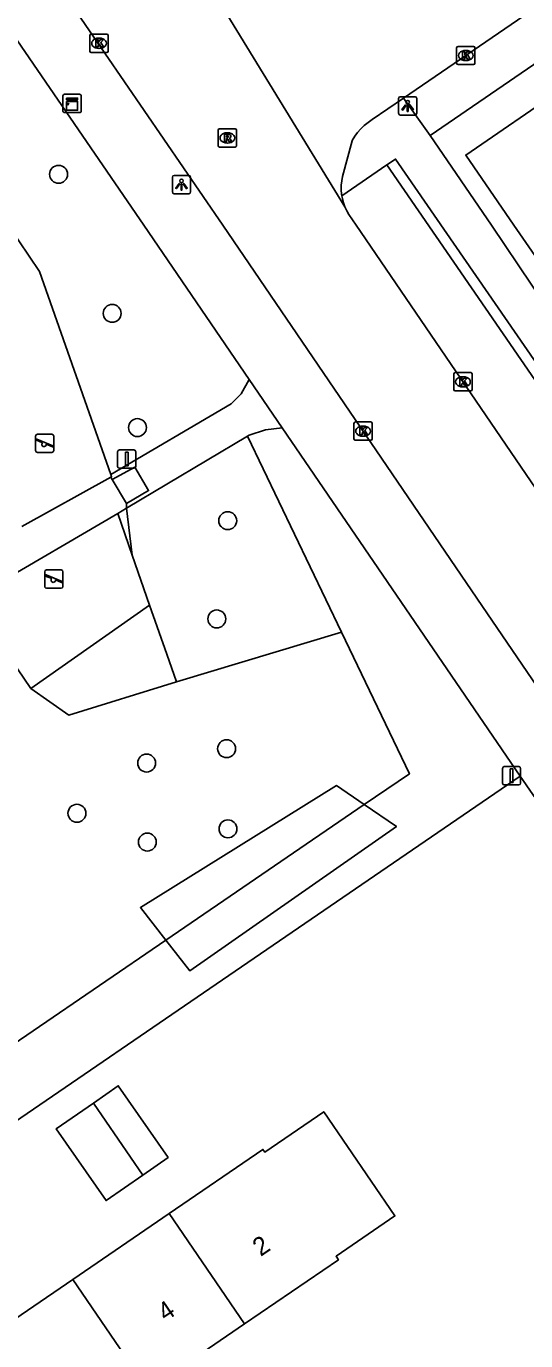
# Model space of a CAD drawing. Extents: x 157466 to 158888, y 383063 to 384677.
# Drawn here: x 158373.7 to 158400.9, y 383689 to 383760.9 of the extents above; entities that cross this region are included whole.
import ezdxf

# ---------------------------------------------------------------- set-up
doc = ezdxf.new("R2010")
doc.units = 0
for name, color, linetype in [('IMGEO_Boom', 7, 'Continuous'), ('IMGEO_Groenvoorziening', 7, 'Continuous'), ('IMGEO_Hek', 7, 'Continuous'), ('IMGEO_Kast', 7, 'Continuous'), ('IMGEO_Kolk', 7, 'Continuous'), ('IMGEO_Lichtpunt', 7, 'Continuous'), ('IMGEO_Pand', 7, 'Continuous'), ('IMGEO_Pand_nummerreeks', 7, 'Continuous'), ('IMGEO_Rijbaan_lokaal_open', 7, 'Continuous'), ('IMGEO_Rioolput', 7, 'Continuous'), ('IMGEO_Speelvoorziening', 7, 'Continuous'), ('IMGEO_Verkeersbordpaal', 7, 'Continuous'), ('IMGEO_Voetpad_halfverhard', 7, 'Continuous'), ('IMGEO_Voetpad_open', 7, 'Continuous')]:
    doc.layers.add(name, color=color, linetype=linetype)

msp = doc.modelspace()

# ---------------------------------------------------------------- linework, layer by layer
at = {"layer": 'IMGEO_Boom'}
for centre in [(158375.425, 383752.772), (158378.354, 383745.173), (158379.734, 383738.93), (158384.666, 383733.842), (158384.069, 383728.472), (158384.604, 383721.379), (158380.237, 383720.593), (158376.428, 383717.851), (158384.679, 383716.998), (158380.274, 383716.275)]:
    msp.add_circle(centre, 0.489, dxfattribs=at)
at = {"layer": 'IMGEO_Groenvoorziening'}
for points in [[(158393.367, 383753.291), (158407.031, 383733.419)], [(158378.281, 383736.362), (158374.382, 383747.457), (158370.973, 383752.484)], [(158385.748, 383738.455), (158390.883, 383727.749)], [(158379.451, 383731.96), (158378.67, 383734.233)], [(158379.451, 383731.96), (158379.138, 383734.518)], [(158380.389, 383729.228), (158379.451, 383731.96)], [(158370.6, 383729.526), (158373.91, 383724.664)], [(158380.389, 383729.228), (158373.91, 383724.664)], [(158381.863, 383725.032), (158381.331, 383726.546), (158380.389, 383729.228)], [(158381.863, 383725.032), (158390.883, 383727.749)], [(158390.883, 383727.749), (158394.595, 383720.01), (158392.129, 383718.325)], [(158373.91, 383724.664), (158375.984, 383723.203), (158381.863, 383725.032)], [(158355.51, 383690.928), (158356.391, 383689.6), (158400.646, 383719.878)], [(158392.129, 383718.325), (158390.604, 383719.364), (158379.896, 383712.693), (158381.285, 383710.915)], [(158392.129, 383718.325), (158393.885, 383717.128), (158382.6, 383709.232), (158381.285, 383710.915)], [(158381.285, 383710.915), (158392.129, 383718.325)], [(158381.285, 383710.915), (158366.774, 383700.999)]]:
    msp.add_lwpolyline(points, dxfattribs=at)
at = {"layer": 'IMGEO_Hek'}
for points in [[(158378.346, 383736.096), (158378.282, 383736.225)], [(158379.587, 383736.768), (158378.346, 383736.096)], [(158380.344, 383735.49), (158379.141, 383734.775)], [(158379.141, 383734.775), (158379.138, 383734.518)], [(158379.138, 383734.518), (158379.451, 383731.96)], [(158380.389, 383729.228), (158381.331, 383726.546)], [(158390.883, 383727.749), (158394.595, 383720.01), (158392.129, 383718.325), (158381.285, 383710.915), (158366.774, 383700.999), (158356.502, 383693.98), (158347.137, 383708.234), (158344.764, 383711.846), (158343.113, 383714.359)], [(158381.331, 383726.546), (158381.863, 383725.032), (158390.883, 383727.749)]]:
    msp.add_lwpolyline(points, dxfattribs=at)
at = {"layer": 'IMGEO_Kast'}
for p, q in [((158375.665, 383756.22), (158375.665, 383757.061)), ((158375.665, 383757.061), (158375.665, 383756.22)), ((158375.74, 383757.145), (158376.581, 383757.145)), ((158376.581, 383757.145), (158375.74, 383757.145)), ((158376.665, 383757.07), (158376.665, 383756.229)), ((158376.665, 383756.229), (158376.665, 383757.07)), ((158376.59, 383756.145), (158375.749, 383756.145)), ((158375.749, 383756.145), (158376.59, 383756.145))]:
    msp.add_line(p, q, dxfattribs=at)
for points in [[(158375.86, 383756.935), (158376.46, 383756.935), (158376.46, 383756.85), (158375.86, 383756.85), (158375.86, 383756.935)], [(158375.86, 383756.76), (158376.46, 383756.76), (158376.46, 383756.271), (158375.86, 383756.271), (158375.86, 383756.76)]]:
    msp.add_lwpolyline(points, dxfattribs=at)
msp.add_circle((158375.944, 383756.609), 0.0377, dxfattribs=at)
for centre, start, end in [((158375.743, 383757.067), 92.4484, 184.28452), ((158375.743, 383757.067), 92.4484, 184.28452), ((158376.587, 383757.067), 2.4484, 94.28452), ((158376.587, 383757.067), 2.4484, 94.28452), ((158375.743, 383756.223), 182.4484, 274.28452), ((158375.743, 383756.223), 182.4484, 274.28452), ((158376.587, 383756.223), 272.4484, 4.28452), ((158376.587, 383756.223), 272.4484, 4.28452)]:
    msp.add_arc(centre, 0.0779, start, end, dxfattribs=at)
at = {"layer": 'IMGEO_Kolk'}
for p, q in [((158377.136, 383759.509), (158377.136, 383760.361)), ((158377.211, 383760.435), (158378.063, 383760.435)), ((158377.624, 383760.215), (158377.649, 383760.215)), ((158378.137, 383760.361), (158378.137, 383759.509)), ((158378.063, 383759.435), (158377.211, 383759.435)), ((158377.647, 383759.655), (158377.622, 383759.655)), ((158397.172, 383758.84), (158397.172, 383759.692)), ((158397.247, 383759.766), (158398.099, 383759.766)), ((158397.66, 383759.546), (158397.685, 383759.546)), ((158398.173, 383759.692), (158398.173, 383758.84)), ((158398.099, 383758.766), (158397.247, 383758.766)), ((158397.683, 383758.986), (158397.658, 383758.986)), ((158397.017, 383741.006), (158397.017, 383741.858)), ((158397.092, 383741.932), (158397.944, 383741.932)), ((158398.018, 383741.858), (158398.018, 383741.006)), ((158397.528, 383741.152), (158397.503, 383741.152)), ((158397.505, 383741.712), (158397.53, 383741.712)), ((158397.944, 383740.932), (158397.092, 383740.932)), ((158391.56, 383738.31), (158391.56, 383739.162)), ((158391.635, 383739.236), (158392.487, 383739.236)), ((158392.048, 383739.016), (158392.073, 383739.016)), ((158392.561, 383739.162), (158392.561, 383738.31)), ((158392.071, 383738.456), (158392.046, 383738.456)), ((158392.487, 383738.236), (158391.635, 383738.236))]:
    msp.add_line(p, q, dxfattribs=at)
for points in [[(158377.136, 383759.509), (158377.136, 383760.361)], [(158377.211, 383760.435), (158378.063, 383760.435)], [(158377.457, 383760.135), (158377.58, 383760.135), (158377.58, 383759.984), (158377.71, 383760.135), (158377.874, 383760.135), (158377.728, 383759.984), (158377.881, 383759.735), (158377.729, 383759.735), (158377.644, 383759.899), (158377.58, 383759.832), (158377.58, 383759.735), (158377.457, 383759.735), (158377.457, 383760.135)], [(158378.137, 383760.361), (158378.137, 383759.509)], [(158378.063, 383759.435), (158377.211, 383759.435)], [(158397.172, 383758.84), (158397.172, 383759.692)], [(158397.247, 383759.766), (158398.099, 383759.766)], [(158397.493, 383759.466), (158397.616, 383759.466), (158397.616, 383759.315), (158397.746, 383759.466), (158397.91, 383759.466), (158397.764, 383759.315), (158397.917, 383759.066), (158397.765, 383759.066), (158397.68, 383759.23), (158397.616, 383759.163), (158397.616, 383759.066), (158397.493, 383759.066), (158397.493, 383759.466)], [(158398.173, 383759.692), (158398.173, 383758.84)], [(158398.099, 383758.766), (158397.247, 383758.766)], [(158397.017, 383741.006), (158397.017, 383741.858)], [(158397.092, 383741.932), (158397.944, 383741.932)], [(158398.018, 383741.858), (158398.018, 383741.006)], [(158397.338, 383741.632), (158397.461, 383741.632), (158397.461, 383741.481), (158397.591, 383741.632), (158397.755, 383741.632), (158397.609, 383741.481), (158397.762, 383741.232), (158397.61, 383741.232), (158397.525, 383741.396), (158397.461, 383741.329), (158397.461, 383741.232), (158397.338, 383741.232), (158397.338, 383741.632)], [(158397.944, 383740.932), (158397.092, 383740.932)], [(158391.56, 383738.31), (158391.56, 383739.162)], [(158391.635, 383739.236), (158392.487, 383739.236)], [(158392.561, 383739.162), (158392.561, 383738.31)], [(158391.881, 383738.936), (158392.004, 383738.936), (158392.004, 383738.785), (158392.134, 383738.936), (158392.298, 383738.936), (158392.152, 383738.785), (158392.305, 383738.536), (158392.153, 383738.536), (158392.068, 383738.7), (158392.004, 383738.633), (158392.004, 383738.536), (158391.881, 383738.536), (158391.881, 383738.936)], [(158392.487, 383738.236), (158391.635, 383738.236)]]:
    msp.add_lwpolyline(points, dxfattribs=at)
for centre, start, end in [((158377.213, 383760.359), 91.55205, 178.44795), ((158377.213, 383760.359), 91.55205, 178.44795), ((158378.061, 383760.359), 1.55205, 88.44795), ((158378.061, 383760.359), 1.55205, 88.44795), ((158377.213, 383759.511), 181.55205, 268.44795), ((158377.213, 383759.511), 181.55205, 268.44795), ((158378.061, 383759.511), 271.55205, 358.44795), ((158378.061, 383759.511), 271.55205, 358.44795), ((158397.249, 383759.69), 91.55205, 178.44795), ((158397.249, 383759.69), 91.55205, 178.44795), ((158398.097, 383759.69), 1.55205, 88.44795), ((158398.097, 383759.69), 1.55205, 88.44795), ((158397.249, 383758.842), 181.55205, 268.44795), ((158397.249, 383758.842), 181.55205, 268.44795), ((158398.097, 383758.842), 271.55205, 358.44795), ((158398.097, 383758.842), 271.55205, 358.44795), ((158397.094, 383741.856), 91.55205, 178.44795), ((158397.094, 383741.856), 91.55205, 178.44795), ((158397.942, 383741.856), 1.55205, 88.44795), ((158397.942, 383741.856), 1.55205, 88.44795), ((158397.094, 383741.008), 181.55205, 268.44795), ((158397.094, 383741.008), 181.55205, 268.44795), ((158397.942, 383741.008), 271.55205, 358.44795), ((158397.942, 383741.008), 271.55205, 358.44795), ((158391.637, 383739.16), 91.55205, 178.44795), ((158391.637, 383739.16), 91.55205, 178.44795), ((158392.485, 383739.16), 1.55205, 88.44795), ((158392.485, 383739.16), 1.55205, 88.44795), ((158391.637, 383738.312), 181.55205, 268.44795), ((158391.637, 383738.312), 181.55205, 268.44795), ((158392.485, 383738.312), 271.55205, 358.44795), ((158392.485, 383738.312), 271.55205, 358.44795)]:
    msp.add_arc(centre, 0.0765, start, end, dxfattribs=at)
for centre, major_axis, ratio, start_param, end_param in [((158377.623, 383759.935), (-0.387, 0.002), 0.722429, 4.712389, 7.853982), ((158377.648, 383759.935), (-0.39, 0.002), 0.717154, 1.570796, 4.712389), ((158397.659, 383759.266), (-0.387, 0.002), 0.722429, 4.712389, 7.853982), ((158397.684, 383759.266), (-0.39, 0.002), 0.717154, 1.570796, 4.712389), ((158397.504, 383741.432), (-0.387, 0.002), 0.722429, 4.712389, 7.853982), ((158397.529, 383741.432), (-0.39, 0.002), 0.717154, 1.570796, 4.712389), ((158392.047, 383738.736), (-0.387, 0.002), 0.722429, 4.712389, 7.853982), ((158392.072, 383738.736), (-0.39, 0.002), 0.717154, 1.570796, 4.712389)]:
    msp.add_ellipse(centre, major_axis=major_axis, ratio=ratio, start_param=start_param, end_param=end_param, dxfattribs=at)
at = {"layer": 'IMGEO_Lichtpunt'}
for p, q in [((158394.901, 383757.008), (158394.093, 383757.008)), ((158394.901, 383757.008), (158394.093, 383757.008)), ((158393.999, 383756.913), (158393.999, 383756.106)), ((158393.999, 383756.913), (158393.999, 383756.106)), ((158394.995, 383756.106), (158394.995, 383756.913)), ((158394.995, 383756.106), (158394.995, 383756.913)), ((158394.093, 383756.012), (158394.901, 383756.012)), ((158394.093, 383756.012), (158394.901, 383756.012)), ((158382.543, 383752.709), (158381.735, 383752.709)), ((158382.543, 383752.709), (158381.735, 383752.709)), ((158381.641, 383752.614), (158381.641, 383751.807)), ((158381.641, 383752.614), (158381.641, 383751.807)), ((158382.637, 383751.807), (158382.637, 383752.614)), ((158382.637, 383751.807), (158382.637, 383752.614)), ((158381.735, 383751.713), (158382.543, 383751.713)), ((158381.735, 383751.713), (158382.543, 383751.713))]:
    msp.add_line(p, q, dxfattribs=at)
for points in [[(158394.373, 383756.577), (158394.412, 383756.549), (158394.224, 383756.287), (158394.186, 383756.314), (158394.373, 383756.577)], [(158394.475, 383756.529), (158394.522, 383756.529), (158394.522, 383756.207), (158394.475, 383756.207), (158394.475, 383756.529)], [(158394.585, 383756.549), (158394.623, 383756.576), (158394.81, 383756.314), (158394.771, 383756.286), (158394.585, 383756.549)], [(158382.015, 383752.278), (158382.054, 383752.25), (158381.866, 383751.988), (158381.828, 383752.015), (158382.015, 383752.278)], [(158382.117, 383752.23), (158382.164, 383752.23), (158382.164, 383751.908), (158382.117, 383751.908), (158382.117, 383752.23)], [(158382.227, 383752.25), (158382.265, 383752.277), (158382.452, 383752.015), (158382.413, 383751.987), (158382.227, 383752.25)]]:
    msp.add_lwpolyline(points, dxfattribs=at)
for centre in [(158394.498, 383756.711), (158382.14, 383752.412)]:
    msp.add_circle(centre, 0.0994, dxfattribs=at)
for centre, start, end in [((158394.093, 383756.913), 90, 180), ((158394.093, 383756.913), 90, 180), ((158394.901, 383756.913), 0, 90), ((158394.901, 383756.913), 0, 90), ((158394.093, 383756.106), 180, 270), ((158394.093, 383756.106), 180, 270), ((158394.901, 383756.106), 270, 0), ((158394.901, 383756.106), 270, 360), ((158381.735, 383752.614), 90, 180), ((158381.735, 383752.614), 90, 180), ((158382.543, 383752.614), 0, 90), ((158382.543, 383752.614), 0, 90), ((158381.735, 383751.807), 180, 270), ((158381.735, 383751.807), 180, 270), ((158382.543, 383751.807), 270, 0), ((158382.543, 383751.807), 270, 360)]:
    msp.add_arc(centre, 0.0946, start, end, dxfattribs=at)
at = {"layer": 'IMGEO_Pand'}
for points in [[(158407.064, 383751.487), (158404.893, 383750), (158401.777, 383747.865), (158400.304, 383750), (158397.669, 383753.819), (158402.974, 383757.456)], [(158377.326, 383702.012), (158378.689, 383702.959), (158381.41, 383699.038), (158380.019, 383698.073)], [(158380.019, 383698.073), (158378.019, 383696.685), (158375.297, 383700.604), (158377.326, 383702.012)], [(158380.019, 383698.073), (158377.326, 383702.012)], [(158381.458, 383695.969), (158386.591, 383699.478), (158386.689, 383699.334), (158389.908, 383701.535), (158393.802, 383695.839), (158390.582, 383693.637), (158390.711, 383693.447), (158385.58, 383689.939)], [(158376.197, 383692.373), (158381.458, 383695.969)], [(158385.58, 383689.939), (158381.458, 383695.969)], [(158370.89, 383688.745), (158376.197, 383692.373)], [(158380.321, 383686.343), (158376.197, 383692.373)], [(158385.58, 383689.939), (158380.321, 383686.343)]]:
    msp.add_lwpolyline(points, dxfattribs=at)
at = {"layer": 'IMGEO_Rijbaan_lokaal_open'}
for points in [[(158447.639, 383793.508), (158438.021, 383786.908), (158394.268, 383756.934)], [(158403.195, 383722.384), (158398.86, 383728.748), (158384.398, 383750), (158367.182, 383775.081), (158361.89, 383782.81), (158360.625, 383784.68), (158360.219, 383785.273)], [(158383.383, 383763.56), (158391.072, 383750.993)], [(158390.904, 383751.591), (158390.887, 383751.692), (158390.868, 383751.933), (158390.87, 383752.175), (158390.895, 383752.416), (158390.94, 383752.653), (158391.463, 383754.61), (158391.469, 383754.622), (158391.605, 383754.849), (158391.761, 383755.064), (158391.935, 383755.264), (158392.126, 383755.448), (158392.333, 383755.613), (158392.554, 383755.76), (158394.268, 383756.934)], [(158391.072, 383750.993), (158390.989, 383751.22), (158390.928, 383751.454), (158390.904, 383751.591)], [(158405.438, 383732.331), (158403.942, 383732.766), (158403.899, 383732.783), (158403.693, 383732.881), (158403.497, 383732.996), (158403.312, 383733.128), (158403.139, 383733.276), (158402.981, 383733.439), (158402.837, 383733.616), (158391.68, 383750), (158391.291, 383750.572), (158391.174, 383750.774), (158391.072, 383750.993)]]:
    msp.add_lwpolyline(points, dxfattribs=at)
at = {"layer": 'IMGEO_Rioolput'}
for p, q in [((158384.147, 383754.336), (158384.147, 383755.188)), ((158384.222, 383755.262), (158385.074, 383755.262)), ((158384.635, 383755.042), (158384.66, 383755.042)), ((158385.148, 383755.188), (158385.148, 383754.336)), ((158385.074, 383754.262), (158384.222, 383754.262)), ((158384.658, 383754.482), (158384.633, 383754.482))]:
    msp.add_line(p, q, dxfattribs=at)
for points in [[(158384.147, 383754.336), (158384.147, 383755.188)], [(158384.222, 383755.262), (158385.074, 383755.262)], [(158384.736, 383754.96), (158384.484, 383754.962), (158384.484, 383754.562)], [(158384.662, 383754.881), (158384.608, 383754.881), (158384.608, 383754.8)], [(158384.608, 383754.8), (158384.66, 383754.8)], [(158385.148, 383755.188), (158385.148, 383754.336)], [(158385.074, 383754.262), (158384.222, 383754.262)], [(158384.484, 383754.562), (158384.608, 383754.562), (158384.608, 383754.724), (158384.619, 383754.724)], [(158384.666, 383754.695), (158384.737, 383754.562), (158384.877, 383754.562), (158384.812, 383754.688)]]:
    msp.add_lwpolyline(points, dxfattribs=at)
for centre, radius, start, end in [((158384.224, 383755.186), 0.0765, 91.55205, 178.44795), ((158384.224, 383755.186), 0.0765, 91.55205, 178.44795), ((158384.644, 383754.989), 0.19, 274.7715, 282.96867), ((158384.668, 383754.785), 0.0964, 77.00612, 93.18647), ((158384.682, 383754.842), 0.0378, 276.66336, 79.67722), ((158384.735, 383754.85), 0.109, 350.36119, 89.41601), ((158384.733, 383754.85), 0.112, 277.58423, 350.98172), ((158385.072, 383755.186), 0.0765, 1.55205, 88.44795), ((158385.072, 383755.186), 0.0765, 1.55205, 88.44795), ((158384.224, 383754.338), 0.0765, 181.55205, 268.44795), ((158384.224, 383754.338), 0.0765, 181.55205, 268.44795), ((158384.618, 383754.671), 0.0533, 26.02933, 88.69889), ((158384.717, 383754.635), 0.108, 29.51342, 73.79051), ((158385.072, 383754.338), 0.0765, 271.55205, 358.44795), ((158385.072, 383754.338), 0.0765, 271.55205, 358.44795)]:
    msp.add_arc(centre, radius, start, end, dxfattribs=at)
for centre, major_axis, ratio, start_param, end_param in [((158384.634, 383754.762), (-0.387, 0.002), 0.722429, 4.712389, 7.853982), ((158384.659, 383754.762), (-0.39, 0.002), 0.717154, 1.570796, 4.712389)]:
    msp.add_ellipse(centre, major_axis=major_axis, ratio=ratio, start_param=start_param, end_param=end_param, dxfattribs=at)
at = {"layer": 'IMGEO_Speelvoorziening'}
for p, q in [((158374.167, 383737.669), (158374.167, 383738.469)), ((158374.167, 383738.469), (158374.167, 383737.669)), ((158374.236, 383738.294), (158375.112, 383737.941)), ((158374.267, 383738.569), (158375.057, 383738.569)), ((158375.057, 383738.569), (158374.267, 383738.569)), ((158375.157, 383738.469), (158375.157, 383737.669)), ((158375.157, 383737.669), (158375.157, 383738.469)), ((158374.55, 383738.097), (158374.211, 383738.234)), ((158375.057, 383737.569), (158374.267, 383737.569)), ((158374.267, 383737.569), (158375.057, 383737.569)), ((158375.088, 383737.881), (158374.748, 383738.018)), ((158374.77, 383731.151), (158375.56, 383731.151)), ((158375.56, 383731.151), (158374.77, 383731.151)), ((158374.67, 383730.251), (158374.67, 383731.051)), ((158374.67, 383731.051), (158374.67, 383730.251)), ((158375.053, 383730.679), (158374.714, 383730.816)), ((158374.739, 383730.876), (158375.615, 383730.523)), ((158375.591, 383730.463), (158375.251, 383730.6)), ((158375.66, 383731.051), (158375.66, 383730.251)), ((158375.66, 383730.251), (158375.66, 383731.051)), ((158375.56, 383730.151), (158374.77, 383730.151)), ((158374.77, 383730.151), (158375.56, 383730.151))]:
    msp.add_line(p, q, dxfattribs=at)
for centre, radius, start, end in [((158374.267, 383738.469), 0.1, 90, 180), ((158374.267, 383738.469), 0.1, 90, 180), ((158374.224, 383738.264), 0.0327, 68.07798, 248.07798), ((158375.057, 383738.469), 0.1, 0, 90), ((158375.057, 383738.469), 0.1, 360, 90), ((158374.267, 383737.669), 0.1, 180, 270), ((158374.267, 383737.669), 0.1, 180, 270), ((158374.629, 383738.007), 0.12, 130.99278, 5.16318), ((158375.057, 383737.669), 0.1, 270, 0), ((158375.057, 383737.669), 0.1, 270, 0), ((158375.1, 383737.911), 0.0327, 248.07798, 68.07798), ((158374.77, 383731.051), 0.1, 90, 180), ((158374.77, 383731.051), 0.1, 90, 180), ((158375.56, 383731.051), 0.1, 0, 90), ((158375.56, 383731.051), 0.1, 360, 90), ((158374.727, 383730.846), 0.0327, 68.07798, 248.07798), ((158375.132, 383730.589), 0.12, 130.99278, 5.16318), ((158375.603, 383730.493), 0.0327, 248.07798, 68.07798), ((158374.77, 383730.251), 0.1, 180, 270), ((158374.77, 383730.251), 0.1, 180, 270), ((158375.56, 383730.251), 0.1, 270, 0), ((158375.56, 383730.251), 0.1, 270, 0)]:
    msp.add_arc(centre, radius, start, end, dxfattribs=at)
at = {"layer": 'IMGEO_Verkeersbordpaal'}
for p, q in [((158378.652, 383736.806), (158378.652, 383737.606)), ((158378.652, 383737.606), (158378.652, 383736.806)), ((158378.752, 383737.706), (158379.542, 383737.706)), ((158379.542, 383737.706), (158378.752, 383737.706)), ((158379.642, 383737.606), (158379.642, 383736.806)), ((158379.642, 383736.806), (158379.642, 383737.606)), ((158379.542, 383736.706), (158378.752, 383736.706)), ((158378.752, 383736.706), (158379.542, 383736.706)), ((158399.677, 383719.502), (158399.677, 383720.302)), ((158399.677, 383720.302), (158399.677, 383719.502)), ((158399.777, 383720.402), (158400.567, 383720.402)), ((158400.567, 383720.402), (158399.777, 383720.402)), ((158400.667, 383720.302), (158400.667, 383719.502)), ((158400.667, 383719.502), (158400.667, 383720.302)), ((158400.567, 383719.402), (158399.777, 383719.402)), ((158399.777, 383719.402), (158400.567, 383719.402))]:
    msp.add_line(p, q, dxfattribs=at)
for points in [[(158379.072, 383737.581), (158379.222, 383737.581), (158379.222, 383736.831), (158379.072, 383736.831), (158379.072, 383737.581)], [(158400.097, 383720.277), (158400.247, 383720.277), (158400.247, 383719.527), (158400.097, 383719.527), (158400.097, 383720.277)]]:
    msp.add_lwpolyline(points, dxfattribs=at)
for centre, start, end in [((158378.752, 383737.606), 90, 180), ((158378.752, 383737.606), 90, 180), ((158379.542, 383737.606), 0, 90), ((158379.542, 383737.606), 360, 90), ((158378.752, 383736.806), 180, 270), ((158378.752, 383736.806), 180, 270), ((158379.542, 383736.806), 270, 0), ((158379.542, 383736.806), 270, 0), ((158399.777, 383720.302), 90, 180), ((158399.777, 383720.302), 90, 180), ((158400.567, 383720.302), 0, 90), ((158400.567, 383720.302), 360, 90), ((158399.777, 383719.502), 180, 270), ((158399.777, 383719.502), 180, 270), ((158400.567, 383719.502), 270, 0), ((158400.567, 383719.502), 270, 0)]:
    msp.add_arc(centre, 0.1, start, end, dxfattribs=at)
at = {"layer": 'IMGEO_Voetpad_halfverhard'}
for points in [[(158385.839, 383741.558), (158385.405, 383740.783), (158384.856, 383740.231), (158378.281, 383736.362)], [(158379.138, 383734.518), (158385.748, 383738.455)], [(158387.645, 383738.912), (158386.722, 383738.806), (158385.841, 383738.511), (158385.748, 383738.455)], [(158373.413, 383733.517), (158378.282, 383736.225)], [(158378.281, 383736.362), (158378.321, 383736.247), (158378.282, 383736.225)], [(158378.282, 383736.225), (158378.346, 383736.096)], [(158378.346, 383736.096), (158379.587, 383736.768), (158380.344, 383735.49), (158379.141, 383734.775)], [(158378.346, 383736.096), (158379.141, 383734.775)], [(158379.141, 383734.775), (158379.138, 383734.518)], [(158378.67, 383734.233), (158371.676, 383730.155), (158370.6, 383729.526)], [(158379.138, 383734.518), (158378.67, 383734.233)]]:
    msp.add_lwpolyline(points, dxfattribs=at)
at = {"layer": 'IMGEO_Voetpad_open'}
for points in [[(158512.351, 383834.835), (158500, 383826.37), (158395.719, 383754.902)], [(158363.686, 383774.013), (158366.318, 383770.192), (158372.705, 383760.759), (158380.076, 383750), (158385.839, 383741.558)], [(158394.268, 383756.934), (158395.719, 383754.902)], [(158395.719, 383754.902), (158399.074, 383750), (158405.69, 383740.148)], [(158407.031, 383733.419), (158407.53, 383733.767), (158393.837, 383753.607), (158393.367, 383753.291)], [(158393.367, 383753.291), (158390.904, 383751.591)], [(158385.839, 383741.558), (158387.645, 383738.912)], [(158400.646, 383719.878), (158387.645, 383738.912)], [(158417.27, 383694.62), (158417.156, 383695.965), (158400.646, 383719.878)]]:
    msp.add_lwpolyline(points, dxfattribs=at)

# ---------------------------------------------------------------- texts
at = {"layer": 'IMGEO_Pand_nummerreeks'}
for s, p in [('2', (158386.463, 383693.596)), ('4', (158381.272, 383690.046))]:
    msp.add_text(s, height=1, rotation=34.36173, dxfattribs=at).set_placement(p)

doc.saveas('drawing.dxf')
